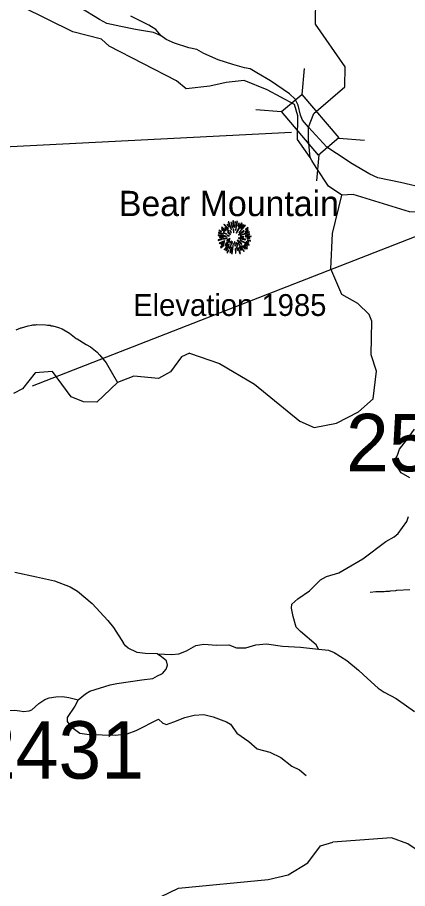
# Model space of a CAD drawing. Extents: x 1248089 to 1457196, y 820910 to 988753.
# Drawn here: x 1407834 to 1411226, y 861369 to 868954 of the extents above; entities that cross this region are included whole.
import ezdxf

# ---------------------------------------------------------------- set-up
doc = ezdxf.new("R2010")
doc.units = 0
for name, color, linetype in [('Exist Geographical Mountain Summit CELL', 7, 'Continuous'), ('Exist Geographical Mountain Summit Elevation Number Label', 7, 'Continuous'), ('Exist Geographical Mountain Summit Label', 7, 'Continuous'), ('Exist Hydrographic Creek Single Shore', 7, 'Continuous'), ('Exist Hydrographic Misc Water Feature', 7, 'Continuous'), ('Exist Road Non-System Type 51', 7, 'Continuous'), ('Exist Road Secondary Structure Standard Bridge CELL', 7, 'Continuous'), ('Exist Road Secondary Structure Standard Bridge Number Label', 7, 'Continuous'), ('Exist Road Secondary Type 41 Attributed', 7, 'Continuous'), ('Exist Road Secondary Type 51 Attributed', 7, 'Continuous'), ('Prop Lane Lines', 7, 'Continuous')]:
    doc.layers.add(name, color=color, linetype=linetype)

msp = doc.modelspace()

# ---------------------------------------------------------------- linework, layer by layer
at = {"layer": 'Exist Geographical Mountain Summit CELL'}
for points in [[(1409608, 867124.9), (1409647.6, 867094.4), (1409649.8, 867096.6), (1409611.6, 867129.3)], [(1409628.3, 867149.7), (1409664.3, 867112.2), (1409667.6, 867114.7), (1409632.4, 867154.4)], [(1409655.9, 867151.1), (1409671.6, 867129.3), (1409673.4, 867130.8), (1409660, 867155.1)], [(1409666.8, 867172.9), (1409693, 867106), (1409696, 867107.1), (1409672, 867175.4)], [(1409700.7, 867120.9), (1409703.2, 867121.7), (1409694.1, 867169.6), (1409689.8, 867168.5)], [(1409705.4, 867182.3), (1409709.4, 867130.4), (1409712.7, 867130.8), (1409711.3, 867183.4)], [(1409721.4, 867128.2), (1409725.3, 867128.2), (1409729, 867175.4), (1409723.5, 867175.4)], [(1409733.4, 867099.8), (1409748.3, 867176.9), (1409742.8, 867178.7), (1409730.1, 867100.6)], [(1409736.6, 867078), (1409739.6, 867076.2), (1409788.2, 867160.9), (1409782.8, 867164.6)], [(1409751.1, 867135.1), (1409754.5, 867134), (1409763.9, 867160.9), (1409759.2, 867162.7)], [(1409757.7, 867079.5), (1409759.9, 867077.3), (1409815.5, 867141.6), (1409811.5, 867146.4)], [(1409795.2, 867151.1), (1409774.1, 867117.7), (1409777, 867116.5), (1409799.5, 867147.9)], [(1409579.6, 867054.8), (1409651.6, 867047.8), (1409651.9, 867050.8), (1409579.6, 867059.8)], [(1409582.2, 867075.8), (1409623.6, 867066.4), (1409624.7, 867069.7), (1409583.3, 867080.6)], [(1409585.1, 867095.1), (1409607.6, 867086.4), (1409608.7, 867089.3), (1409586.6, 867100.2)], [(1409606.9, 867106), (1409632.7, 867089.7), (1409634.9, 867092.3), (1409609.8, 867110)], [(1409623.6, 867078), (1409654.1, 867066.1), (1409655.3, 867068.2), (1409625.8, 867082.1)], [(1409636.3, 867122), (1409669, 867092.9), (1409671.2, 867095.1), (1409639.2, 867127.1)], [(1409660, 867083.5), (1409685.1, 867064.5), (1409687.2, 867067.5), (1409662.5, 867086.7)], [(1409660.3, 867053.7), (1409677.4, 867051.5), (1409677.8, 867053.7), (1409661.1, 867058)], [(1409679.6, 867096.6), (1409693.4, 867080.2), (1409695.6, 867082.4), (1409682.9, 867099.5)], [(1409710.9, 867109), (1409712.3, 867079.8), (1409714.9, 867080.2), (1409714.9, 867109.3)], [(1409754.5, 867059.5), (1409756.3, 867057), (1409804.9, 867092.9), (1409801.7, 867097.3)], [(1409771.5, 867056.6), (1409772.6, 867054.4), (1409850.7, 867083.1), (1409848.9, 867087.8)], [(1409815.5, 867084.6), (1409843.1, 867099.5), (1409840.2, 867104.6), (1409814.1, 867087.1)], [(1409815.5, 867107.5), (1409817.3, 867105), (1409840.2, 867121.3), (1409836.6, 867124.9)], [(1409817.3, 867056.6), (1409854.1, 867063.1), (1409852.6, 867068.6), (1409815.9, 867058.8)], [(1409578.2, 867017), (1409579.6, 867011.9), (1409615.7, 867022.5), (1409613.5, 867025.7)], [(1409588, 866989.3), (1409590.6, 866984.7), (1409636, 867004.6), (1409634.5, 867009.4)], [(1409591.7, 867037.4), (1409621.4, 867038.8), (1409621.4, 867042.4), (1409590.6, 867042.4)], [(1409605.5, 866973.4), (1409634.5, 866990.1), (1409632.4, 866993.7), (1409603.3, 866978.4)], [(1409624, 867028.3), (1409625.1, 867023.5), (1409658.2, 867031.9), (1409657.5, 867035.6)], [(1409630.2, 866933), (1409633.1, 866930.5), (1409673.8, 866978.1), (1409670.9, 866980.2)], [(1409645.5, 866964.3), (1409664.7, 866982.4), (1409661.4, 866984.7), (1409641, 866967.5)], [(1409641.8, 866982.8), (1409644.7, 866979.2), (1409679.2, 867007.6), (1409677.4, 867010.1)], [(1409651.6, 867014.1), (1409653.8, 867009.4), (1409682.5, 867024.6), (1409681.5, 867027.9)], [(1409673.4, 866942.9), (1409677.8, 866941.1), (1409704.3, 866999.5), (1409701.8, 867000.3)], [(1409680.3, 866992.3), (1409683.6, 866989.3), (1409693.7, 867005.7), (1409691.9, 867007.2)], [(1409694.8, 866897.5), (1409699.6, 866896.3), (1409712.3, 866985.7), (1409709, 866986.5)], [(1409720.3, 867001.4), (1409724.3, 866964.3), (1409728.7, 866964.6), (1409723.5, 867002.1)], [(1409736.3, 866992.7), (1409745, 866962.8), (1409749, 866964.6), (1409738.4, 866993.7)], [(1409744.7, 867013), (1409783.2, 866977.7), (1409785.7, 866982.1), (1409746.5, 867015.2)], [(1409750.8, 866990.4), (1409801.3, 866915.6), (1409804.9, 866918.5), (1409753.3, 866991.5)], [(1409755.9, 867030.1), (1409816.6, 867018.1), (1409817.7, 867022.5), (1409757, 867033.7)], [(1409769.7, 867010.5), (1409847.9, 866972.3), (1409849.7, 866977.7), (1409771.2, 867013.4)], [(1409770.5, 867043.9), (1409770.5, 867041), (1409800.6, 867041), (1409801.3, 867046)], [(1409809, 866976.3), (1409834, 866963.2), (1409836.6, 866966.9), (1409811.2, 866980.2)], [(1409813.7, 867042.8), (1409866, 867046), (1409866.4, 867050.8), (1409814.1, 867046)], [(1409823.1, 867000.3), (1409844.2, 866992.3), (1409846, 866996.7), (1409824.6, 867003.5)], [(1409828.6, 867030.8), (1409855.1, 867028.6), (1409855.1, 867033), (1409829, 867034)], [(1409832.6, 867013.7), (1409860.9, 867006.4), (1409861.6, 867011.9), (1409833.6, 867018.1)], [(1409599.3, 866952.7), (1409602.2, 866948.6), (1409630.6, 866969.8), (1409627.9, 866973)], [(1409670.2, 866964.3), (1409645.1, 866925.1), (1409648.3, 866922.5), (1409674.2, 866962.1)], [(1409655.3, 866905.8), (1409660, 866902.9), (1409670.9, 866927.6), (1409667.6, 866929.8)], [(1409685.1, 866907.6), (1409697, 866950.4), (1409693.4, 866950.8), (1409680.7, 866908.6)], [(1409726.5, 866942.9), (1409730.1, 866900.4), (1409734.1, 866901.4), (1409730.8, 866942.9)], [(1409746.1, 866926.1), (1409740.6, 866956), (1409737.4, 866956), (1409741.8, 866925.1)], [(1409750.8, 866947.6), (1409768.3, 866897.8), (1409772.6, 866899.6), (1409753.7, 866948.3)], [(1409761.3, 866953.4), (1409777.3, 866923.9), (1409781.4, 866926.1), (1409765, 866954.9)], [(1409783.2, 866964.6), (1409813.3, 866935.6), (1409816.6, 866938.2), (1409785.4, 866967.1)], [(1409799.9, 866965.3), (1409830.4, 866939.6), (1409833.6, 866943.2), (1409801.7, 866968)]]:
    msp.add_lwpolyline(points, close=True, dxfattribs=at)
at = {"layer": 'Exist Hydrographic Creek Single Shore'}
for points in [[(1410365.1, 867997.3), (1410409.8, 868117.2), (1410681.3, 868348.3), (1410684.3, 868522.3), (1410424.3, 868895.2), (1410429.3, 869134.7), (1410575.3, 869374.7), (1410865.4, 869710.3), (1410909.4, 869811.1), (1410920.3, 869968.5), (1410759.4, 870221.3), (1410753.3, 870362.5)], [(1409301.8, 868331.3), (1409215.3, 868400.8), (1408630.3, 868704.8), (1408564.3, 868765.2), (1408316.3, 868829.3), (1407647.3, 869158), (1407025.3, 869337.9), (1406853.2, 869475.9), (1406340.3, 869679.9), (1406127.2, 869848.4), (1405315.2, 870117.5), (1405082.2, 870122.2), (1404781.3, 870079.1)], [(1410270.4, 868098.5), (1410243.1, 868195.8), (1410004.4, 868322.8), (1409805.9, 868403.6), (1409648.7, 868387.6), (1409505.7, 868356.8), (1409301.8, 868331.3)], [(1410380.1, 867733.6), (1410268.6, 867889.8), (1410270.9, 868097.8), (1410270.4, 868098.5)], [(1410380.1, 867733.6), (1410363.2, 867886.7), (1410365.1, 867997.3)], [(1410654.4, 867406.7), (1410539.3, 867484.5), (1410430, 867646.4), (1410395, 867708.1), (1410380.1, 867733.6)], [(1414822.5, 866202.1), (1414738.6, 866268), (1414603.7, 866397.7), (1414248.4, 866592.3), (1414142.4, 866712.7), (1413919.4, 866815.7), (1413829.4, 866919.3), (1413758.3, 867088.2), (1413602.4, 867206.2), (1413303.3, 867294.2), (1412693.4, 867657.8), (1412528.3, 867726.8), (1412336.4, 867730.7), (1412110.3, 867686), (1411950.4, 867607.1), (1411585.3, 867279.6), (1411484.3, 867248.8), (1411243.4, 867260.2), (1410754.3, 867411.2), (1410654.4, 867406.7)]]:
    msp.add_lwpolyline(points, dxfattribs=at)
at = {"layer": 'Exist Hydrographic Misc Water Feature'}
for points in [[(1409329.3, 866031.6), (1409591.3, 865941), (1409896.3, 865760.9), (1410290.3, 865437.7), (1410414.4, 865382.7), (1410607.3, 865421.5), (1410800.4, 865519.4), (1410928.3, 865631.8), (1410957.3, 865874), (1410910.4, 866016.3), (1410916.3, 866308.2), (1410892.3, 866367.8), (1410794.3, 866461.7), (1410654.4, 866540.1), (1410558.3, 866765.2), (1410572.4, 867073.5), (1410654.4, 867406.7)], [(1407821.1, 866232.7), (1407861.6, 866251.7), (1407869.6, 866251.4), (1407926, 866270), (1407958.1, 866273.2), (1407966.2, 866277), (1407990.2, 866276.4), (1407998.3, 866280.2), (1408078.2, 866278.2), (1408094.1, 866273.8), (1408118.2, 866273.2), (1408126.1, 866269), (1408142.1, 866268.6), (1408189.8, 866255.4), (1408221.5, 866242.6), (1408286.6, 866205), (1408343.5, 866157.6), (1408351.5, 866155.4), (1408430.2, 866105.4), (1408469.8, 866084.4), (1408526.7, 866039), (1408550.1, 866014.5), (1408604.4, 865945.1), (1408703.5, 865774.2)], [(1409329.3, 866031.6), (1409260.9, 865999.6), (1409163.3, 865867.6), (1409060.6, 865810.4), (1408845.3, 865831.2), (1408703.5, 865774.2), (1408524.3, 865604.7), (1408407.3, 865607), (1408300.3, 865651.9), (1408137.3, 865871.7), (1407987.3, 865858.4), (1407876.3, 865719.4), (1407800.3, 865678.3)], [(1410901.2, 863949.2), (1410949.3, 863956.1), (1411021.2, 863954.6), (1411037.3, 863958.1), (1411069.3, 863957.5), (1411077.4, 863961.3), (1411125.4, 863964.2), (1411133.5, 863968.1), (1411245.5, 863973.6)], [(1409235.4, 861371.8), (1410012.4, 861448.1), (1410188.4, 861487.3), (1410357.4, 861592.3), (1410468.4, 861740.9), (1410577.4, 861771.6)], [(1413736.4, 860417.8), (1413456.4, 860597.4), (1413043.4, 860812.6), (1412797.4, 861001.4), (1412625.4, 861178.9), (1412361.4, 861335.1), (1411989.4, 861477.2), (1411640.4, 861533.5), (1411433.4, 861619.8), (1411227.4, 861758.4), (1411087.3, 861810.6), (1410577.4, 861771.6)], [(1405989.3, 857570.1), (1406100.3, 857702.4), (1406342.3, 858130.9), (1406531.3, 858376.6), (1406764.3, 858788.8), (1406871.3, 859118.1), (1406893.3, 859784.2), (1407198.3, 860411.6), (1407293.3, 860935), (1407437.3, 861066.7), (1407749.3, 861211.4), (1408173.3, 861169.9), (1408807.4, 861190), (1409000.3, 861258.3), (1409235.4, 861371.8)]]:
    msp.add_lwpolyline(points, dxfattribs=at)
at = {"layer": 'Exist Road Non-System Type 51'}
for points in [[(1409084.4, 868792.8), (1409038.3, 868847.8), (1408977.2, 868886), (1408820.8, 868966.1)], [(1411245.1, 864945.9), (1411169.6, 864989.8), (1411118.5, 865070.2), (1411114.6, 865101.8), (1411137.5, 865143.8), (1411156.6, 865193.4), (1411217.6, 865273.6), (1411286.3, 865369)], [(1410450.9, 863452.7), (1410432.2, 863492.5), (1410295.9, 863607), (1410256.9, 863643.6), (1410232.6, 863738.6), (1410218, 863809.2), (1410220.4, 863845.8), (1410271.5, 863892.1), (1410373.8, 863960.3), (1410468.7, 864057.7), (1410519.8, 864087), (1410629.4, 864118.6), (1410836.3, 864240.4), (1411035.9, 864391.5), (1411109, 864430.5), (1411143, 864459.7), (1411220.9, 864564.4), (1411232.9, 864609.3)], [(1409049.8, 863414.1), (1409175.8, 863407.1), (1409236.5, 863411.5), (1409303.7, 863437.5), (1409386.1, 863485.3), (1409455.5, 863498.3), (1409564, 863487.4), (1409672.4, 863491.8), (1409739.6, 863463.6), (1409819.9, 863465.7), (1409906.6, 863491.8), (1409999.9, 863500.4), (1410138.6, 863478.7), (1410294.8, 863470.1), (1410450.9, 863452.7), (1410538.4, 863444.3), (1410588.3, 863424.7), (1410696.7, 863355.3), (1410800.8, 863270.6), (1410876.7, 863199), (1410969.7, 863112.8), (1411023.1, 863078.5), (1411126.1, 863025), (1411217.6, 862960.1), (1411286.3, 862910.5)], [(1408362.8, 863012.2), (1408425.6, 863063.7), (1408463.7, 863086.5), (1408640.6, 863143.7)], [(1407646.1, 862934.5), (1407671.9, 862918.9), (1407751.9, 862918.9), (1407807.1, 862922.7), (1407854.6, 862917), (1407885.1, 862911.3), (1407934.6, 862917), (1407957.4, 862924.6), (1408020.2, 862979.9), (1408071.6, 863016), (1408109.7, 863029.4), (1408166.8, 863038.9), (1408223.9, 863040.8), (1408280.9, 863033.2), (1408362.8, 863012.2)], [(1408362.8, 863012.2), (1408333.7, 862957.4), (1408267.1, 862858.4), (1408265.2, 862822.2), (1408293.7, 862782.2), (1408375.5, 862723.1), (1408457.4, 862709.8), (1408681.9, 862706), (1408788.5, 862715.5), (1408866.6, 862744.1), (1409060.7, 862845)], [(1409060.7, 862845), (1409098.6, 862809), (1409129.2, 862798.8), (1409192.3, 862821.2), (1409290.1, 862857.9), (1409369.5, 862878.3), (1409453, 862884.4), (1409534.5, 862864), (1409650.6, 862821.2), (1409685.2, 862800.9), (1409740.2, 862721.4), (1409846.2, 862650), (1409919.5, 862584.8), (1410029.5, 862556.2), (1410123.2, 862511.4), (1410221, 862433.9), (1410286.1, 862403.4), (1410345.2, 862352.4)]]:
    msp.add_lwpolyline(points, dxfattribs=at)
at = {"layer": 'Exist Road Secondary Structure Standard Bridge CELL'}
for p, q in [((1410326.4, 868508.7), (1410307.6, 868283.2)), ((1409905.3, 868152.3), (1410130.8, 868133.5)), ((1410627.1, 867904.1), (1410852.7, 867885.3)), ((1410454.3, 867757.8), (1410435.5, 867532.2))]:
    msp.add_line(p, q, dxfattribs=at)
msp.add_lwpolyline([(1410307.6, 868283.2), (1410627.9, 867904.8), (1410451.1, 867755.1), (1410130.8, 868133.5)], close=True, dxfattribs=at)
at = {"layer": 'Exist Road Secondary Structure Standard Bridge Number Label'}
for p, q in [((1410215.8, 867951.9), (1405215.2, 867694.4)), ((1412587, 867549.9), (1407961.6, 865743.1))]:
    msp.add_line(p, q, dxfattribs=at)
at = {"layer": 'Exist Road Secondary Type 41 Attributed'}
for points in [[(1407811.9, 864123.2), (1407997.9, 864084.3), (1408155.9, 864047.8), (1408293.3, 863995.4), (1408357.1, 863958.1), (1408483.6, 863852.2), (1408619.7, 863703.8), (1408667.9, 863642.2), (1408755.7, 863505.2)], [(1409049.8, 863414.1), (1408944.4, 863415.4), (1408874, 863424.9), (1408795.9, 863461.1), (1408773.1, 863482), (1408755.7, 863505.2)], [(1408603.2, 863131.6), (1408640.6, 863143.7), (1408697.7, 863155.1), (1408916.6, 863185.6), (1409009.9, 863197), (1409051.7, 863219.8), (1409095.5, 863240.8), (1409126, 863278.9), (1409139.3, 863315.1), (1409129.8, 863351.2), (1409086, 863387.4), (1409049.8, 863414.1)]]:
    msp.add_lwpolyline(points, dxfattribs=at)
at = {"layer": 'Exist Road Secondary Type 51 Attributed'}
for points in [[(1410365.1, 867997.3), (1410312, 868058.8), (1410295.3, 868103.5), (1410275.7, 868190.1), (1410247.8, 868243.2), (1410198.9, 868289.6), (1410034.1, 868401.5), (1409914, 868471.3), (1409858.1, 868504.9), (1409807.8, 868516.1), (1409707.3, 868544), (1409578.8, 868586), (1409453.1, 868639.1), (1409394.4, 868675.4), (1409324.6, 868689.4), (1409198.9, 868728.5), (1409126.3, 868762.1), (1409084.4, 868792.8), (1409017.3, 868823.6), (1408859.4, 868850.2), (1408733.8, 868875.3), (1408610.8, 868900.5), (1408546.6, 868936.8), (1408376.2, 869040.3)], [(1412393.6, 867896.4), (1412377.3, 867880), (1412335.4, 867877.2), (1412212.5, 867896.8), (1412131.5, 867899.6), (1412047.7, 867891.2), (1411829.8, 867832.5), (1411676.2, 867810.1), (1411595.2, 867798.9), (1411542.1, 867776.6), (1411517, 867745.8), (1411507.5, 867695.3), (1411499.2, 867608.7), (1411499.2, 867527.6), (1411479.6, 867485.7), (1411437.7, 867460.5), (1411387.4, 867463.3), (1411164, 867516.4), (1410968.4, 867558.4), (1410898.6, 867589.1), (1410745, 867678.6), (1410608.1, 867768), (1410524.3, 867823.9), (1410365.1, 867997.3)]]:
    msp.add_lwpolyline(points, dxfattribs=at)

# ---------------------------------------------------------------- texts
at = {"layer": 'Exist Geographical Mountain Summit Elevation Number Label'}
msp.add_text('Elevation 1985', height=190, dxfattribs=at).set_placement((1408839.4, 866354.7))
at = {"layer": 'Exist Geographical Mountain Summit Label'}
msp.add_text('Bear Mountain', height=220, dxfattribs=at).set_placement((1408715.6, 867224.1))
at = {"layer": 'Prop Lane Lines'}
for s, p in [('2503', (1410691, 865002.2)), ('2431', (1407446.6, 862325.7))]:
    msp.add_text(s, height=500, dxfattribs=at).set_placement(p)

doc.saveas('drawing.dxf')
